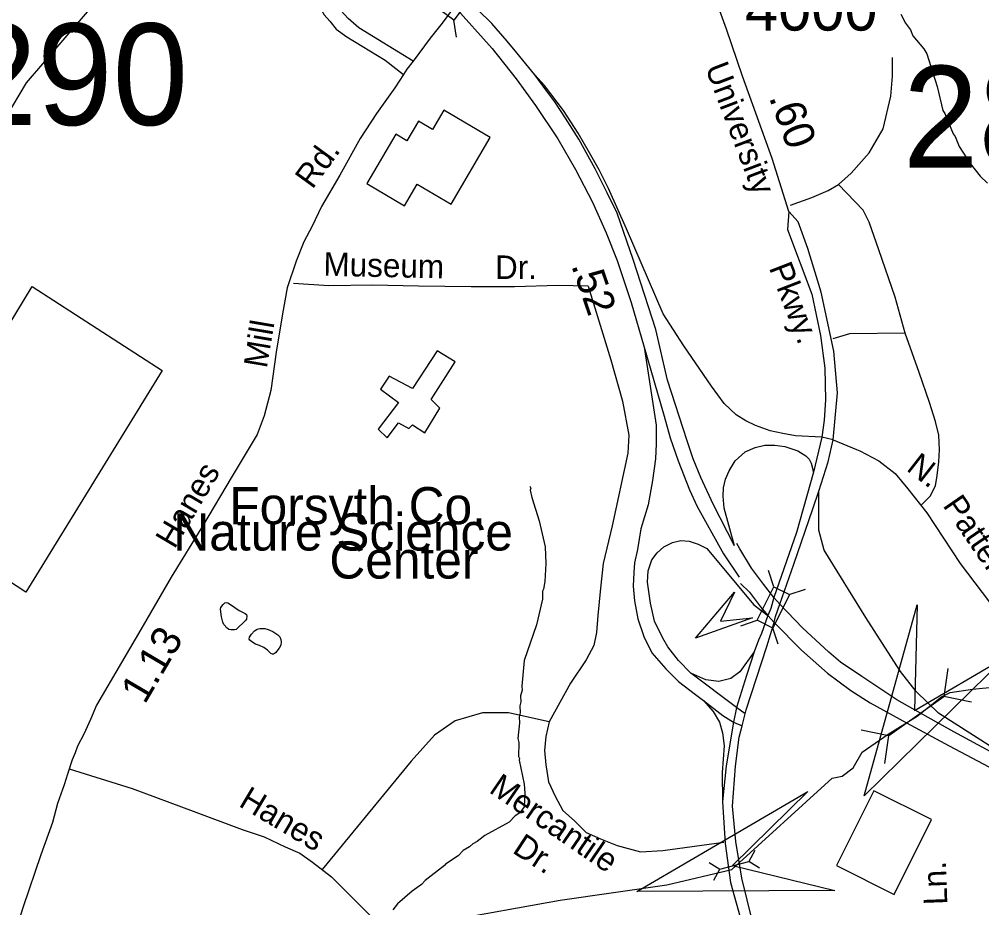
# Model space of a CAD drawing. Extents: x 1547597 to 1699558, y 810033 to 920809.
# Drawn here: x 1620538 to 1624425, y 886062 to 889648 of the extents above; entities that cross this region are included whole.
import ezdxf

# ---------------------------------------------------------------- set-up
doc = ezdxf.new("R2010")
doc.units = 0
for name, color, linetype in [('Exist Boundary Land Use Park Urban  Label', 7, 'Continuous'), ('Exist Cultural Warehouse Building Footprint', 7, 'Continuous'), ('Exist Hydrographic Creek Single Shore', 7, 'Continuous'), ('Exist Hydrographic Misc Water Feature', 7, 'Continuous'), ('Exist Road Non-System Type 51', 7, 'Continuous'), ('Exist Road Non-System Type 51 Label', 7, 'Continuous'), ('Exist Road Primary Interstate Ramp 1 Lane Attributed', 7, 'Continuous'), ('Exist Road Primary US Divided Attributed', 7, 'Continuous'), ('Exist Road Primary US Ramp 1 Lane  Attributed', 7, 'Continuous'), ('Exist Road Secondary Mileage Hundredths English Label', 7, 'Continuous'), ('Exist Road Secondary Structure Culvert Attributed CELL', 7, 'Continuous'), ('Exist Road Secondary Structure Culvert CELL', 7, 'Continuous'), ('Exist Road Secondary Structure Standard Bridge Attributed CELL', 7, 'Continuous'), ('Exist Road Secondary Structure Standard Bridge CELL', 7, 'Continuous'), ('Exist Road Secondary Structure Standard Bridge Number Label', 7, 'Continuous'), ('Exist Road Secondary Type 51 Attributed', 7, 'Continuous'), ('Exist Road Secondary Type 51 Divided Attributed', 7, 'Continuous'), ('Exist Road Secondary Type 51 Label', 7, 'Continuous'), ('Exist Road Secondary Type 51 Number Label', 7, 'Continuous')]:
    doc.layers.add(name, color=color, linetype=linetype)

msp = doc.modelspace()

# ---------------------------------------------------------------- linework, layer by layer
at = {"layer": 'Exist Cultural Warehouse Building Footprint'}
for points in [[(1622282.2, 888902.1), (1622440.4, 889171.8), (1622252.9, 889281.8), (1622207.3, 889204), (1622150.3, 889237.4), (1622103.5, 889157.8), (1622058.6, 889184.1), (1621941.8, 888985), (1622093.5, 888896), (1622144.4, 888982.9)], [(1620046, 887674.3), (1620590.1, 888569.3), (1621115.4, 888231.3), (1620565, 887336.3)], [(1622070, 888020.1), (1622111, 887996.6), (1622125.7, 888011.3), (1622175.5, 887979), (1622237, 888078.7), (1622201.8, 888113.9), (1622298.5, 888266.3), (1622225.3, 888310.3), (1622125.7, 888157.9), (1622032, 888207.7), (1621996.8, 888154.9), (1622070, 888102.2), (1621988, 887993.7), (1622023.2, 887958.5)], [(1623989.1, 886534.5), (1623838.2, 886232.5), (1624070.9, 886116.3), (1624221.7, 886418.2)]]:
    msp.add_lwpolyline(points, close=True, dxfattribs=at)
at = {"layer": 'Exist Hydrographic Creek Single Shore'}
for points in [[(1618637.3, 888115.7), (1619084.8, 888210.7), (1619415.7, 888311), (1619854.8, 888451.1), (1619972.8, 888550.4), (1620311.8, 888963.7), (1620567.8, 889391.9), (1620863.8, 889737.2), (1621133.8, 889961.4), (1621320.8, 890240), (1621373.8, 890481.8), (1621468.8, 890663.7), (1621704.8, 890895.2), (1621782.8, 891100.5), (1621791.8, 891770.1), (1621942.8, 892449.8)], [(1620440.1, 885016), (1620693.3, 885198.5), (1620849.9, 885254.4), (1621227.8, 885708.3), (1621387.8, 885820), (1621613.8, 885894.2), (1621986.6, 885961), (1622257.8, 886009.1), (1622722.5, 886092.6), (1623152.9, 886155.4), (1623416.2, 886216.6), (1623820.5, 886585.8), (1623860.9, 886593), (1623906.3, 886627.4), (1623942.2, 886690), (1624047.7, 886763.2), (1624164.5, 886835), (1624263, 886913.8), (1624297.4, 886931), (1624388.2, 886945.1), (1624483.6, 886954.5)]]:
    msp.add_lwpolyline(points, dxfattribs=at)
at = {"layer": 'Exist Hydrographic Misc Water Feature'}
for points in [[(1624098, 889669), (1624117.4, 889632.7), (1624137, 889606.4), (1624146.6, 889582.2), (1624191.7, 889529.5), (1624203.4, 889509.3), (1624245.2, 889376.5), (1624267.7, 889280.1), (1624275.5, 889268), (1624310.1, 889185.5), (1624317.9, 889175.3), (1624333.3, 889135.1), (1624378.2, 889066.4), (1624419.3, 889015.6), (1624448.9, 888987.1)], [(1622600.2, 887764.4), (1622604.1, 887756.4), (1622601.9, 887748.4), (1622607.5, 887718.3), (1622637.9, 887623.8), (1622662.2, 887519.4), (1622665.2, 887451.4), (1622660, 887379.5), (1622655.5, 887347.5), (1622651.4, 887339.6), (1622650.9, 887307.6), (1622627.3, 887204), (1622576.9, 887060.8), (1622567.3, 886957.1), (1622569, 886941), (1622562.7, 886917.1), (1622564.3, 886893.1), (1622560, 886877.2), (1622561.6, 886849.1), (1622557.3, 886833.2), (1622558.9, 886809.2), (1622551.9, 886745.4), (1622555.6, 886729.3), (1622554.8, 886673.3), (1622558.6, 886665.2), (1622556.5, 886657.3), (1622576.9, 886560.9), (1622580.3, 886524.8), (1622577.4, 886469), (1622559.1, 886445.3), (1622540.9, 886433.6), (1622516.5, 886408), (1622417.7, 886353.6), (1622387.4, 886330.1), (1622369.2, 886320.5), (1622357, 886308.6), (1622330.8, 886293.1), (1622310.5, 886271.5), (1622259.9, 886238.3), (1622255.8, 886232.3), (1622176.9, 886171.7), (1622162.6, 886156), (1622124.3, 886128.6), (1622065.4, 886077.6), (1622047.1, 886053.9)], [(1621390.7, 887286.9), (1621426.1, 887262.6), (1621451, 887249.4), (1621455.5, 887246.3), (1621456.9, 887240.6), (1621455.2, 887227.7), (1621451.4, 887221.3), (1621413.8, 887185.3), (1621407.3, 887183.5), (1621392.1, 887183.7), (1621384.1, 887185.3), (1621377.8, 887190.3), (1621363.9, 887206), (1621359.8, 887214.8), (1621354.8, 887236.9), (1621351, 887267.7), (1621352.3, 887274.1), (1621361.5, 887286.5), (1621368.8, 887293.3), (1621374.8, 887294), (1621380.9, 887293.5), (1621390.7, 887286.9)], [(1621475.8, 887166.3), (1621488.4, 887179.9), (1621499.5, 887186.5), (1621509.8, 887189), (1621529.9, 887188.8), (1621543.9, 887185.9), (1621562.7, 887176.6), (1621582.7, 887163.5), (1621590.9, 887155.4), (1621594.6, 887145.4), (1621595.2, 887134.9), (1621594, 887122.7), (1621587.8, 887109.5), (1621573.1, 887091.8), (1621565.1, 887086.3), (1621560.2, 887085.6), (1621553.7, 887088.3), (1621540.3, 887101.8), (1621525.5, 887112.2), (1621507.8, 887120.4), (1621492.3, 887126.7), (1621476.9, 887135.2), (1621469, 887141.7), (1621467.2, 887146.7), (1621467.6, 887154.3), (1621475.8, 887166.3)]]:
    msp.add_lwpolyline(points, dxfattribs=at)
at = {"layer": 'Exist Road Non-System Type 51'}
for points in [[(1623652.9, 888897.8), (1623738.9, 888929.5), (1623804.7, 888957.2), (1623846.3, 888981.5), (1623898.3, 889026.6), (1623971, 889109.8), (1624026.4, 889206.8), (1624057.6, 889338.5), (1624064.6, 889418.3), (1624064.6, 889494.5)], [(1624116.5, 888381.8), (1624074.9, 888527.4), (1624009.1, 888718), (1623971, 888829), (1623946.8, 888877.5), (1623846.3, 888981.5)], [(1621964.7, 888575), (1621788.7, 888572.9), (1621645.1, 888582.4)], [(1622538.5, 888568.3), (1622362.6, 888568.5), (1622150.7, 888570.8), (1621964.7, 888575)], [(1622835.2, 888571.7), (1622714.5, 888574.3), (1622538.5, 888568.3)], [(1622835.2, 888571.7), (1622927.1, 888274.3), (1622974.3, 888106.5), (1623000.5, 887970.2), (1622995.2, 887896.8), (1622932.4, 887603.3), (1622895.7, 887451.3), (1622885.2, 887351.7), (1622874.7, 887241.6), (1622869.5, 887173.5), (1622859, 887121), (1622827.6, 887063.4), (1622764.7, 886969), (1622677.8, 886812.4)], [(1624116.5, 888381.8), (1623891.3, 888378.3), (1623823.4, 888357.9)], [(1624179.3, 887685.4), (1624217, 887723.2), (1624237.8, 887764.8), (1624244.7, 887806.3), (1624251.6, 887861.8), (1624255.1, 887910.3), (1624251.6, 887969.3), (1624237.8, 888024.7), (1624213.5, 888101), (1624172, 888222.3), (1624116.5, 888381.8)], [(1623824.5, 887950.7), (1623919.7, 887911.9), (1623932.4, 887906.8), (1624009.9, 887866)], [(1624009.9, 887866), (1624074.9, 887815.4), (1624126.9, 887753), (1624203.1, 887655.9), (1624338.2, 887451.4), (1624456, 887295.4), (1624556.9, 887144)], [(1622677.8, 886812.4), (1622513.3, 886848.5), (1622408.5, 886848.5), (1622298.5, 886817), (1622214.6, 886759.3), (1622120.4, 886654.5), (1621760.9, 886216.1)], [(1622677.8, 886812.4), (1622665.2, 886754.1), (1622659.9, 886696.4), (1622665.2, 886638.8), (1622675.7, 886570.6), (1622701.9, 886513), (1622733.3, 886455.3), (1622780.4, 886413.4), (1622827.6, 886366.2), (1622885.2, 886340), (1622953.3, 886313.8), (1623047.6, 886287.6), (1623136.7, 886292.8), (1623383.4, 886327.4)], [(1620740.1, 886623.4), (1620993.9, 886543.8), (1621240.3, 886451.8), (1621438.9, 886378.2), (1621527.2, 886348.7), (1621611.8, 886308.3), (1621670.6, 886282.5), (1621722.1, 886245.7), (1621799.3, 886186.8), (1622152.4, 885833.5), (1622430.8, 885545.7), (1622482.3, 885490.5), (1622522.8, 885435.3), (1622574.3, 885358), (1622806, 884986.3), (1622997.2, 884654.4), (1623056.1, 884573.4), (1623096.5, 884532.9), (1623144.3, 884492.5), (1623221.6, 884441)]]:
    msp.add_lwpolyline(points, dxfattribs=at)
at = {"layer": 'Exist Road Primary Interstate Ramp 1 Lane Attributed'}
for p, q in [((1623469.9, 886845.6), (1623434.6, 886870.3)), ((1623421.9, 886811.5), (1623457, 886796))]:
    msp.add_line(p, q, dxfattribs=at)
at = {"layer": 'Exist Road Primary US Divided Attributed'}
for points in [[(1622619.7, 889423.6), (1622546.9, 889513.5), (1622508.6, 889560.5), (1622446, 889631.7), (1622332.2, 889744.3)], [(1622295.6, 889700.2), (1622447.6, 889530.8), (1622545, 889407.9), (1622622.4, 889300.7), (1622713.2, 889166.2), (1622784.4, 889041.8), (1622853.2, 888910.3), (1622908, 888786), (1622952.6, 888674.9), (1623008.8, 888504.8), (1623061.3, 888325.1)], [(1623426.6, 887522.5), (1623340.6, 887690.7), (1623290.5, 887798.6), (1623259.3, 887873.7), (1623235, 887946.5), (1623156.1, 888191.3), (1623109.4, 888396.3), (1623017.2, 888678.8), (1622953.1, 888865.7), (1622911.9, 888947.9), (1622864.2, 889044.1), (1622797.3, 889163.8), (1622743.7, 889249.1), (1622700.7, 889314.8), (1622668.6, 889358.6), (1622619.7, 889423.6)], [(1623061.3, 888325.1), (1623142.7, 888046.6), (1623166.2, 887959), (1623199, 887866.7), (1623245.2, 887749.3), (1623276.5, 887682.1), (1623382.1, 887491.2), (1623445.5, 887396.5)], [(1623585.1, 887315.1), (1623543.6, 887368.3), (1623495.1, 887433.3), (1623448.5, 887511.4), (1623436.4, 887532.9)], [(1623450.7, 887370.9), (1623487.7, 887336.3), (1623531.5, 887276.8), (1623561.6, 887242.4)], [(1623609.4, 887287), (1623585.1, 887315.1)], [(1624674.9, 886567.2), (1624523.9, 886657.9), (1624312.7, 886772.2), (1624209.4, 886830.1), (1624082.5, 886901.8), (1623941.5, 886995.1), (1623854.8, 887053.7), (1623807.1, 887093.3), (1623701.7, 887192.3), (1623609.4, 887287)], [(1623561.6, 887242.4), (1623587.4, 887213.4)], [(1623587.4, 887213.4), (1623697, 887101.5), (1623802.6, 887009.2), (1623896.1, 886938.8), (1623973.9, 886889.5), (1624121.8, 886808.2), (1624293.1, 886715.8), (1624477, 886618.8), (1624610, 886534.3), (1624713.3, 886463.9), (1624827, 886374.5), (1624989.3, 886226.4), (1625103.4, 886096), (1625240.8, 885914), (1625369.2, 885703.3), (1625426.1, 885588.6), (1625499.2, 885408.3), (1625559.8, 885212), (1625602.6, 885033.5), (1625624.9, 884890.9), (1625631.5, 884854.7), (1625664.9, 884617.2)]]:
    msp.add_lwpolyline(points, dxfattribs=at)
at = {"layer": 'Exist Road Primary US Ramp 1 Lane  Attributed'}
for p, q in [((1623824.5, 887950.7), (1623779.7, 887962.2)), ((1623434.6, 886870.3), (1623249.9, 887009.2))]:
    msp.add_line(p, q, dxfattribs=at)
for points in [[(1621465.4, 890607.5), (1621569.7, 890443.5), (1621609.7, 890369.2), (1621641.1, 890294.9), (1621661.1, 890237.7), (1621675.4, 890166.2), (1621686.8, 890091.9), (1621695.4, 889994.7), (1621704, 889880.4), (1621715.4, 889808.9), (1621726.8, 889754.6), (1621746.8, 889706), (1621769.7, 889666), (1621792.6, 889640.2), (1621818.3, 889608.8), (1621861.1, 889577.3), (1622015.4, 889483), (1622089.9, 889425.2)], [(1622128.3, 889479), (1621909.7, 889614.5), (1621866.8, 889651.7), (1621838.3, 889683.1), (1621824, 889726), (1621816.7, 889763.2), (1621824.4, 889790.8), (1621830.5, 889820), (1621847.4, 889843.1), (1621871.9, 889873.8), (1621913.5, 889892.2), (1621942.1, 889898), (1621986.5, 889904.9), (1622017.9, 889899.2), (1622073, 889878.4), (1622223.5, 889781.6)], [(1623779.7, 887962.2), (1623672.5, 887967.1), (1623621.4, 887976.8), (1623570.2, 887986.6), (1623511.7, 888008.5), (1623472.8, 888028), (1623433.8, 888052.4), (1623385.4, 888096.9), (1623333.4, 888167.4), (1623222.1, 888330.9), (1623138.6, 888459), (1622990.9, 888803.2), (1622917.4, 888965.1), (1622880.6, 889041), (1622840.7, 889109.1), (1622795.3, 889188.9), (1622736.6, 889280.4), (1622659.2, 889380.5), (1622619.7, 889423.6)], [(1623061.3, 888325.1), (1623109.8, 888010.5), (1623109.8, 887934.9), (1623107.4, 887874), (1623095.2, 887786.2), (1623078.1, 887688.7), (1623048.9, 887591.2), (1623034.3, 887508.4), (1623022.1, 887454.7), (1623019.7, 887415.7), (1623017.2, 887359.7), (1623022.1, 887301.2), (1623036.7, 887228), (1623061.1, 887157.4), (1623092.8, 887091.5), (1623149.4, 887026.8), (1623199.9, 886975.1), (1623269.1, 886922.9), (1623301.5, 886899)], [(1623426.6, 887522.5), (1623384.4, 887675.5), (1623380.2, 887723.5), (1623382.6, 887757.5), (1623390.3, 887792.5), (1623404.6, 887825.7), (1623428.9, 887865.7), (1623470.2, 887902.7), (1623509.7, 887920.4), (1623549.2, 887928.8), (1623589.6, 887928.8), (1623629.9, 887924.6), (1623682.1, 887906.9), (1623714.9, 887885.9), (1623728.3, 887872.4), (1623735.9, 887857.2), (1623745.6, 887820.8)], [(1624674.9, 886567.2), (1624627.2, 886610.2), (1624533.7, 886667.9), (1624250.2, 886847.1), (1624160.5, 886934.9), (1624097.4, 887015.6), (1624058.2, 887076.5), (1623957.2, 887234.3), (1623788.9, 887504.9), (1623767, 887585.7), (1623766.6, 887743.8)], [(1623249.9, 887009.2), (1623200.7, 887059.6), (1623157, 887114.9), (1623137.4, 887150.6), (1623104.1, 887219.6), (1623086.8, 887291), (1623075.7, 887375.8), (1623078.1, 887422.1), (1623092.8, 887465.9), (1623114.7, 887495.2), (1623141.5, 887519.6), (1623175.6, 887536.6), (1623209.7, 887543.9), (1623243.8, 887541.5), (1623280.3, 887529.3), (1623314.4, 887512.3), (1623504.9, 887285.4), (1623561.6, 887242.4)], [(1623506.6, 887094.7), (1623448.4, 887015), (1623411.9, 886988.2), (1623363.1, 886976), (1623310.8, 886981.7), (1623249.9, 887009.2)], [(1623301.5, 886899), (1623379.9, 886838.6), (1623421.9, 886811.5)], [(1623301.5, 886899), (1623339.9, 886854.3), (1623365.6, 886811.7), (1623378.2, 886768.8), (1623385, 886715.3), (1623376.7, 886608.5), (1623378.5, 886491.3)]]:
    msp.add_lwpolyline(points, dxfattribs=at)
at = {"layer": 'Exist Road Secondary Structure Culvert Attributed CELL'}
for points in [[(1624520.7, 887073.9), (1623949.7, 886513.5), (1624164.1, 887284.3), (1624153, 886858)], [(1623832.4, 886131.4), (1623032.4, 886127.6), (1623723.3, 886530.9), (1623418.3, 886233)]]:
    msp.add_lwpolyline(points, close=True, dxfattribs=at)
at = {"layer": 'Exist Road Secondary Structure Culvert CELL'}
for p, q in [((1624288.6, 887028.1), (1624272.3, 886915.1)), ((1624050.1, 886758.1), (1624272.3, 886915.1)), ((1624384.3, 886892.6), (1624272.3, 886915.1)), ((1623938, 886780.5), (1624050.1, 886758.1)), ((1624033.8, 886645), (1624050.1, 886758.1)), ((1623509, 886293.5), (1623484.6, 886249)), ((1623324.5, 886244.9), (1623367.7, 886218.2)), ((1623367.7, 886218.2), (1623484.6, 886249)), ((1623527.8, 886222.2), (1623484.6, 886249)), ((1623343.3, 886173.6), (1623367.7, 886218.2))]:
    msp.add_line(p, q, dxfattribs=at)
at = {"layer": 'Exist Road Secondary Structure Standard Bridge Attributed CELL'}
msp.add_lwpolyline([(1623499.1, 887232.3), (1623269.7, 887149.7), (1623427, 887335.9), (1623369.8, 887219.3)], close=True, dxfattribs=at)
at = {"layer": 'Exist Road Secondary Structure Standard Bridge CELL'}
for p, q in [((1622304, 889576.2), (1622293.4, 889644.3)), ((1623586, 887357.5), (1623564.2, 887423)), ((1623647.8, 887326.7), (1623713.2, 887348.5)), ((1623452.8, 887200.7), (1623518.2, 887222.5)), ((1623603.2, 887125.5), (1623581.4, 887190.9))]:
    msp.add_line(p, q, dxfattribs=at)
for points in [[(1622236.5, 889686.1), (1622325.8, 889808), (1622382.8, 889766.2), (1622293.4, 889644.3)], [(1623518.2, 887222.5), (1623585.8, 887357.7), (1623648.9, 887326.1), (1623581.4, 887190.9)]]:
    msp.add_lwpolyline(points, close=True, dxfattribs=at)
at = {"layer": 'Exist Road Secondary Type 51 Attributed'}
for points in [[(1623645.7, 888872.7), (1623578.7, 889086.2), (1623458.7, 889418.8), (1623394.7, 889609), (1623333.4, 889776.6), (1623259.6, 890000.8), (1623206, 890144), (1623157.5, 890273.8)], [(1622295.6, 889700.2), (1622246.5, 889632.6), (1622197.4, 889572.7), (1622128.3, 889479)], [(1622128.3, 889479), (1622103.7, 889446.7), (1622089.9, 889425.2)], [(1622089.9, 889425.2), (1622054.6, 889371.4), (1621981.1, 889267.4), (1621915.4, 889167.4), (1621832.4, 889018.8), (1621758.2, 888892.2), (1621720.6, 888813.5), (1621687.6, 888749.6), (1621656.1, 888672.3), (1621620.3, 888564.8), (1621600.9, 888459.8), (1621575.8, 888304.7), (1621554.2, 888149.6), (1621527.1, 888047.9), (1621498.4, 887972.3), (1621394.4, 887797.7), (1621282.5, 887608.8), (1621152.1, 887396.6), (1621038.1, 887201.8), (1620950.4, 887052.8), (1620849.6, 886880), (1620826.3, 886821.5), (1620799, 886763.1), (1620773.7, 886714.3), (1620763.9, 886687), (1620752.2, 886659.8), (1620732.8, 886601.3), (1620719.1, 886558.4), (1620691.9, 886482.4), (1620672.4, 886406.4), (1620625.6, 886275.8), (1620553.6, 886065.3), (1620499, 885893.8)]]:
    msp.add_lwpolyline(points, dxfattribs=at)
at = {"layer": 'Exist Road Secondary Type 51 Divided Attributed'}
for points in [[(1623645.7, 888872.7), (1623640.3, 888799.2), (1623738.7, 888538.2), (1623773.7, 888372.1), (1623791.2, 888240.8), (1623794.3, 888112.9), (1623789.3, 888030.7), (1623779.7, 887962.2)], [(1623824.5, 887950.7), (1623842.9, 888140.2), (1623827.2, 888308.4), (1623776.5, 888547.4), (1623723.2, 888723.8), (1623684.2, 888830.5), (1623645.7, 888872.7)], [(1623779.7, 887962.2), (1623745.6, 887820.8)], [(1623766.6, 887743.8), (1623805.2, 887862.2), (1623824.5, 887950.7)], [(1623745.6, 887820.8), (1623677.3, 887577.5), (1623585.1, 887315.1)], [(1623609.4, 887287), (1623666.6, 887449.3), (1623742.7, 887673), (1623766.6, 887743.8)], [(1623585.1, 887315.1), (1623572.8, 887270.6), (1623561.6, 887242.4)], [(1623587.4, 887213.4), (1623592, 887238), (1623609.4, 887287)], [(1623469.9, 886845.6), (1623473.9, 886861), (1623556.9, 887116.4), (1623587.4, 887213.4)], [(1623561.6, 887242.4), (1623536.1, 887169.6), (1623524.1, 887142.9), (1623506.6, 887094.7)], [(1623506.6, 887094.7), (1623474.8, 886999.1), (1623434.6, 886870.3)], [(1623434.6, 886870.3), (1623421.9, 886811.5)], [(1623457, 886796), (1623469.9, 886845.6)], [(1623421.9, 886811.5), (1623392.3, 886635.3), (1623378.5, 886491.3)], [(1623499.1, 886006.1), (1623455.8, 886181.3), (1623432.4, 886329.5), (1623418.8, 886472.7), (1623430.1, 886634.3), (1623445.2, 886750.7), (1623457, 886796)], [(1623378.5, 886491.3), (1623379.1, 886468.3), (1623389.2, 886321.7), (1623409.9, 886163.8), (1623456.6, 886000.4)]]:
    msp.add_lwpolyline(points, dxfattribs=at)

# ---------------------------------------------------------------- texts
at = {"layer": 'Exist Boundary Land Use Park Urban  Label'}
for s, p in [('Forsyth Co.', (1621386.2, 887610.3)), ('Nature Science', (1621160.5, 887504.2)), ('Center', (1621790.4, 887391))]:
    msp.add_text(s, height=150, dxfattribs=at).set_placement(p)
at = {"layer": 'Exist Road Non-System Type 51 Label'}
for s, rotation, p in [('Museum', 358.7128, (1621765.7, 888613.4)), ('Dr.', 359.9444, (1622459.3, 888600)), ('N.', 322.1411, (1624116.8, 887830)), ('Patterson', 304.5028, (1624265.3, 887686)), ('Mercantile', 325.5663, (1622430.9, 886530.8)), ('Hanes', 329.1772, (1621420.1, 886474.7)), ('Dr.', 326.7979, (1622525.2, 886287.2)), ('Ln.', 92.0969, (1624286.4, 886075))]:
    msp.add_text(s, height=95, rotation=rotation, dxfattribs=at).set_placement(p)
at = {"layer": 'Exist Road Secondary Mileage Hundredths English Label'}
for s, height, rotation, p in [('.60', 125, 289.9431, (1623564.5, 889333.8)), ('.52', 120, 289.0021, (1622766.2, 888655.2)), ('1.13', 120, 59.5118, (1621045, 886880))]:
    msp.add_text(s, height=height, rotation=rotation, dxfattribs=at).set_placement(p)
at = {"layer": 'Exist Road Secondary Structure Standard Bridge Number Label'}
for s, p in [('290', (1620305.1, 889221.5)), ('289', (1624107.1, 889050))]:
    msp.add_text(s, height=410.1, dxfattribs=at).set_placement(p)
at = {"layer": 'Exist Road Secondary Type 51 Label'}
for s, rotation, p in [('University', 290.8218, (1623307.1, 889453.5)), ('Rd.', 53.9168, (1621721.9, 888959.2)), ('Pkwy.', 291.1582, (1623564.6, 888645.6)), ('Mill', 80.3693, (1621537.5, 888237)), ('Hanes', 59.3511, (1621164.9, 887507))]:
    msp.add_text(s, height=95, rotation=rotation, dxfattribs=at).set_placement(p)
at = {"layer": 'Exist Road Secondary Type 51 Number Label'}
msp.add_text('4000', height=180, dxfattribs=at).set_placement((1623468.9, 889602.8))

doc.saveas('drawing.dxf')
